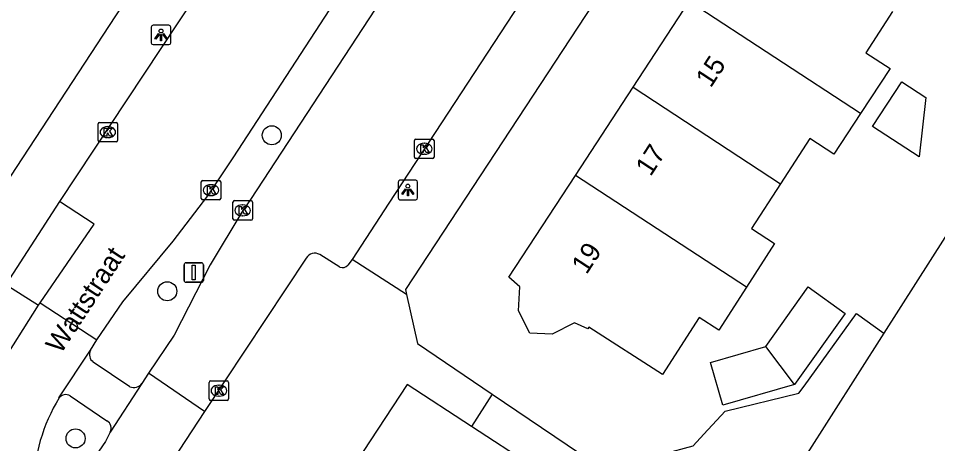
# Model space of a CAD drawing. Extents: x 159280 to 160375, y 384531 to 385872.
# Drawn here: x 160088.12 to 160135.27, y 384964 to 384985.83 of the extents above; entities that cross this region are included whole.
import ezdxf

# ---------------------------------------------------------------- set-up
doc = ezdxf.new("R2010")
doc.units = 0
for name, color, linetype in [('IMGEO_Boom', 7, 'Continuous'), ('IMGEO_Kolk', 7, 'Continuous'), ('IMGEO_Lichtpunt', 7, 'Continuous'), ('IMGEO_Openbare_ruimte_label', 7, 'Continuous'), ('IMGEO_Pand', 7, 'Continuous'), ('IMGEO_Pand_nummerreeks', 7, 'Continuous'), ('IMGEO_Rijbaan_lokaal_open', 7, 'Continuous'), ('IMGEO_Verkeersbordpaal', 7, 'Continuous'), ('IMGEO_Voetpad_open', 7, 'Continuous')]:
    doc.layers.add(name, color=color, linetype=linetype)

msp = doc.modelspace()

# ---------------------------------------------------------------- linework, layer by layer
at = {"layer": 'IMGEO_Boom'}
for centre in [(160101.121, 384979.825), (160095.76, 384971.822), (160091.056, 384964.27)]:
    msp.add_circle(centre, 0.489, dxfattribs=at)
at = {"layer": 'IMGEO_Kolk'}
for p, q in [((160092.21, 384979.563), (160092.21, 384980.415)), ((160092.285, 384980.489), (160093.137, 384980.489)), ((160093.211, 384980.415), (160093.211, 384979.563)), ((160092.698, 384980.269), (160092.723, 384980.269)), ((160093.137, 384979.489), (160092.285, 384979.489)), ((160092.721, 384979.709), (160092.696, 384979.709)), ((160108.442, 384978.708), (160108.442, 384979.56)), ((160108.517, 384979.634), (160109.369, 384979.634)), ((160108.93, 384979.414), (160108.955, 384979.414)), ((160109.443, 384979.56), (160109.443, 384978.708)), ((160109.369, 384978.634), (160108.517, 384978.634)), ((160108.953, 384978.854), (160108.928, 384978.854)), ((160097.577, 384977.512), (160098.429, 384977.512)), ((160097.502, 384976.586), (160097.502, 384977.438)), ((160097.99, 384977.292), (160098.015, 384977.292)), ((160098.503, 384977.438), (160098.503, 384976.586)), ((160098.429, 384976.512), (160097.577, 384976.512)), ((160098.013, 384976.732), (160097.988, 384976.732)), ((160099.127, 384975.546), (160099.127, 384976.398)), ((160099.202, 384976.472), (160100.054, 384976.472)), ((160099.615, 384976.252), (160099.64, 384976.252)), ((160100.128, 384976.398), (160100.128, 384975.546)), ((160099.638, 384975.692), (160099.613, 384975.692)), ((160100.054, 384975.472), (160099.202, 384975.472)), ((160097.906, 384966.296), (160097.906, 384967.148)), ((160097.981, 384967.222), (160098.833, 384967.222)), ((160098.907, 384967.148), (160098.907, 384966.296)), ((160098.394, 384967.002), (160098.419, 384967.002)), ((160098.833, 384966.222), (160097.981, 384966.222)), ((160098.417, 384966.442), (160098.392, 384966.442))]:
    msp.add_line(p, q, dxfattribs=at)
for points in [[(160092.21, 384979.563), (160092.21, 384980.415)], [(160092.285, 384980.489), (160093.137, 384980.489)], [(160093.211, 384980.415), (160093.211, 384979.563)], [(160092.531, 384980.189), (160092.654, 384980.189), (160092.654, 384980.038), (160092.784, 384980.189), (160092.948, 384980.189), (160092.802, 384980.038), (160092.955, 384979.789), (160092.803, 384979.789), (160092.718, 384979.953), (160092.654, 384979.886), (160092.654, 384979.789), (160092.531, 384979.789), (160092.531, 384980.189)], [(160093.137, 384979.489), (160092.285, 384979.489)], [(160108.442, 384978.708), (160108.442, 384979.56)], [(160108.517, 384979.634), (160109.369, 384979.634)], [(160109.443, 384979.56), (160109.443, 384978.708)], [(160108.763, 384979.334), (160108.886, 384979.334), (160108.886, 384979.183), (160109.016, 384979.334), (160109.18, 384979.334), (160109.034, 384979.183), (160109.187, 384978.934), (160109.035, 384978.934), (160108.95, 384979.098), (160108.886, 384979.031), (160108.886, 384978.934), (160108.763, 384978.934), (160108.763, 384979.334)], [(160109.369, 384978.634), (160108.517, 384978.634)], [(160097.577, 384977.512), (160098.429, 384977.512)], [(160097.502, 384976.586), (160097.502, 384977.438)], [(160097.823, 384977.212), (160097.946, 384977.212), (160097.946, 384977.061), (160098.076, 384977.212), (160098.24, 384977.212), (160098.094, 384977.061), (160098.247, 384976.812), (160098.095, 384976.812), (160098.01, 384976.976), (160097.946, 384976.909), (160097.946, 384976.812), (160097.823, 384976.812), (160097.823, 384977.212)], [(160098.503, 384977.438), (160098.503, 384976.586)], [(160098.429, 384976.512), (160097.577, 384976.512)], [(160099.127, 384975.546), (160099.127, 384976.398)], [(160099.202, 384976.472), (160100.054, 384976.472)], [(160099.448, 384976.172), (160099.571, 384976.172), (160099.571, 384976.021), (160099.701, 384976.172), (160099.865, 384976.172), (160099.719, 384976.021), (160099.872, 384975.772), (160099.72, 384975.772), (160099.635, 384975.936), (160099.571, 384975.869), (160099.571, 384975.772), (160099.448, 384975.772), (160099.448, 384976.172)], [(160100.128, 384976.398), (160100.128, 384975.546)], [(160100.054, 384975.472), (160099.202, 384975.472)], [(160097.906, 384966.296), (160097.906, 384967.148)], [(160097.981, 384967.222), (160098.833, 384967.222)], [(160098.907, 384967.148), (160098.907, 384966.296)], [(160098.227, 384966.922), (160098.35, 384966.922), (160098.35, 384966.771), (160098.48, 384966.922), (160098.644, 384966.922), (160098.498, 384966.771), (160098.651, 384966.522), (160098.499, 384966.522), (160098.414, 384966.686), (160098.35, 384966.619), (160098.35, 384966.522), (160098.227, 384966.522), (160098.227, 384966.922)], [(160098.833, 384966.222), (160097.981, 384966.222)]]:
    msp.add_lwpolyline(points, dxfattribs=at)
for centre, start, end in [((160092.287, 384980.413), 91.552, 178.448), ((160092.287, 384980.413), 91.552, 178.448), ((160093.135, 384980.413), 1.552, 88.448), ((160093.135, 384980.413), 1.552, 88.448), ((160092.287, 384979.565), 181.552, 268.448), ((160092.287, 384979.565), 181.552, 268.448), ((160093.135, 384979.565), 271.552, 358.448), ((160093.135, 384979.565), 271.552, 358.448), ((160108.519, 384979.558), 91.552, 178.448), ((160108.519, 384979.558), 91.552, 178.448), ((160109.367, 384979.558), 1.552, 88.448), ((160109.367, 384979.558), 1.552, 88.448), ((160108.519, 384978.71), 181.552, 268.448), ((160108.519, 384978.71), 181.552, 268.448), ((160109.367, 384978.71), 271.552, 358.448), ((160109.367, 384978.71), 271.552, 358.448), ((160097.579, 384977.436), 91.552, 178.448), ((160097.579, 384977.436), 91.552, 178.448), ((160098.427, 384977.436), 1.552, 88.448), ((160098.427, 384977.436), 1.552, 88.448), ((160097.579, 384976.588), 181.552, 268.448), ((160097.579, 384976.588), 181.552, 268.448), ((160098.427, 384976.588), 271.552, 358.448), ((160098.427, 384976.588), 271.552, 358.448), ((160099.204, 384976.396), 91.552, 178.448), ((160099.204, 384976.396), 91.552, 178.448), ((160100.052, 384976.396), 1.552, 88.448), ((160100.052, 384976.396), 1.552, 88.448), ((160099.204, 384975.548), 181.552, 268.448), ((160099.204, 384975.548), 181.552, 268.448), ((160100.052, 384975.548), 271.552, 358.448), ((160100.052, 384975.548), 271.552, 358.448), ((160097.983, 384967.146), 91.552, 178.448), ((160097.983, 384967.146), 91.552, 178.448), ((160098.831, 384967.146), 1.552, 88.448), ((160098.831, 384967.146), 1.552, 88.448), ((160097.983, 384966.298), 181.552, 268.448), ((160097.983, 384966.298), 181.552, 268.448), ((160098.831, 384966.298), 271.552, 358.448), ((160098.831, 384966.298), 271.552, 358.448)]:
    msp.add_arc(centre, 0.0765, start, end, dxfattribs=at)
for centre, major_axis, ratio, start_param, end_param in [((160092.697, 384979.989), (-0.387, 0.002), 0.722429, 4.712389, 7.853982), ((160092.722, 384979.989), (-0.39, 0.002), 0.717154, 1.570796, 4.712389), ((160108.929, 384979.134), (-0.387, 0.002), 0.722429, 4.712389, 7.853982), ((160108.954, 384979.134), (-0.39, 0.002), 0.717154, 1.570796, 4.712389), ((160097.989, 384977.012), (-0.387, 0.002), 0.722429, 4.712389, 7.853982), ((160098.014, 384977.012), (-0.39, 0.002), 0.717154, 1.570796, 4.712389), ((160099.614, 384975.972), (-0.387, 0.002), 0.722429, 4.712389, 7.853982), ((160099.639, 384975.972), (-0.39, 0.002), 0.717154, 1.570796, 4.712389), ((160098.393, 384966.722), (-0.387, 0.002), 0.722429, 4.712389, 7.853982), ((160098.418, 384966.722), (-0.39, 0.002), 0.717154, 1.570796, 4.712389)]:
    msp.add_ellipse(centre, major_axis=major_axis, ratio=ratio, start_param=start_param, end_param=end_param, dxfattribs=at)
at = {"layer": 'IMGEO_Lichtpunt'}
for p, q in [((160095.843, 384985.474), (160095.035, 384985.474)), ((160095.843, 384985.474), (160095.035, 384985.474)), ((160094.941, 384985.379), (160094.941, 384984.572)), ((160094.941, 384985.379), (160094.941, 384984.572)), ((160095.937, 384984.572), (160095.937, 384985.379)), ((160095.937, 384984.572), (160095.937, 384985.379)), ((160095.035, 384984.478), (160095.843, 384984.478)), ((160095.035, 384984.478), (160095.843, 384984.478)), ((160108.504, 384977.515), (160107.696, 384977.515)), ((160108.504, 384977.515), (160107.696, 384977.515)), ((160107.602, 384977.42), (160107.602, 384976.613)), ((160107.602, 384977.42), (160107.602, 384976.613)), ((160108.598, 384976.613), (160108.598, 384977.42)), ((160108.598, 384976.613), (160108.598, 384977.42)), ((160107.696, 384976.519), (160108.504, 384976.519)), ((160107.696, 384976.519), (160108.504, 384976.519))]:
    msp.add_line(p, q, dxfattribs=at)
for points in [[(160095.315, 384985.043), (160095.354, 384985.015), (160095.166, 384984.753), (160095.128, 384984.78), (160095.315, 384985.043)], [(160095.527, 384985.015), (160095.565, 384985.042), (160095.752, 384984.78), (160095.713, 384984.752), (160095.527, 384985.015)], [(160095.417, 384984.995), (160095.464, 384984.995), (160095.464, 384984.673), (160095.417, 384984.673), (160095.417, 384984.995)], [(160107.976, 384977.084), (160108.015, 384977.056), (160107.827, 384976.794), (160107.789, 384976.821), (160107.976, 384977.084)], [(160108.078, 384977.036), (160108.125, 384977.036), (160108.125, 384976.714), (160108.078, 384976.714), (160108.078, 384977.036)], [(160108.188, 384977.056), (160108.226, 384977.083), (160108.413, 384976.821), (160108.374, 384976.793), (160108.188, 384977.056)]]:
    msp.add_lwpolyline(points, dxfattribs=at)
for centre in [(160095.44, 384985.177), (160108.101, 384977.218)]:
    msp.add_circle(centre, 0.0994, dxfattribs=at)
for centre, start, end in [((160095.035, 384985.379), 90, 180), ((160095.035, 384985.379), 90, 180), ((160095.843, 384985.379), 0, 90), ((160095.843, 384985.379), 0, 90), ((160095.035, 384984.572), 180, 270), ((160095.035, 384984.572), 180, 270), ((160095.843, 384984.572), 270, 0), ((160095.843, 384984.572), 270, 360), ((160107.696, 384977.42), 90, 180), ((160107.696, 384977.42), 90, 180), ((160108.504, 384977.42), 0, 90), ((160108.504, 384977.42), 0, 90), ((160107.696, 384976.613), 180, 270), ((160107.696, 384976.613), 180, 270), ((160108.504, 384976.613), 270, 0), ((160108.504, 384976.613), 270, 360)]:
    msp.add_arc(centre, 0.0946, start, end, dxfattribs=at)
at = {"layer": 'IMGEO_Pand'}
for points in [[(160172.655, 385004.957), (160171.911, 385004.485), (160183.387, 384986.245), (160155.821, 384968.894), (160138.895, 384979.678), (160132.516, 384969.665)], [(160119.649, 384982.287), (160122.531, 384986.697)], [(160131.322, 384980.945), (160122.531, 384986.697)], [(160132.953, 384986.176), (160131.583, 384984.065), (160132.831, 384983.25), (160131.322, 384980.945)], [(160116.696, 384977.768), (160119.649, 384982.287)], [(160119.649, 384982.287), (160127.217, 384977.337)], [(160134.323, 384978.718), (160131.935, 384980.281), (160133.432, 384982.567), (160134.666, 384981.76), (160134.323, 384978.718)], [(160131.322, 384980.945), (160129.951, 384978.849), (160128.721, 384979.654), (160127.217, 384977.337)], [(160125.468, 384972.029), (160124.047, 384969.82), (160123.037, 384970.469), (160121.159, 384967.55), (160117.391, 384969.973), (160117.336, 384969.888), (160116.645, 384970.2), (160115.506, 384969.619), (160114.357, 384969.679), (160113.778, 384970.813), (160113.842, 384972.046), (160113.279, 384972.539), (160116.696, 384977.768)], [(160125.468, 384972.029), (160116.696, 384977.768)], [(160127.217, 384977.337), (160125.728, 384975.042), (160126.912, 384974.275), (160125.468, 384972.029)], [(160126.46, 384968.989), (160128.634, 384972.041), (160130.532, 384970.688), (160127.934, 384967.04)], [(160132.516, 384969.665), (160128.468, 384963.312)], [(160127.934, 384967.04), (160124.258, 384965.981), (160123.626, 384968.173), (160126.46, 384968.989)], [(160127.934, 384967.04), (160126.46, 384968.989)], [(160111.367, 384964.886), (160108.063, 384967.045), (160105.813, 384963.602), (160115.684, 384957.151)], [(160119.931, 384961.336), (160117.562, 384960.838), (160111.367, 384964.886)]]:
    msp.add_lwpolyline(points, dxfattribs=at)
at = {"layer": 'IMGEO_Rijbaan_lokaal_open'}
for points in [[(160114.164, 385012.706), (160105.833, 385000), (160090.226, 384976.423)], [(160092.154, 384969.328), (160093.483, 384971.281), (160096.064, 384974.393), (160097.839, 384976.718), (160099.139, 384978.67), (160113.021, 385000), (160119.18, 385009.418)], [(160120.555, 385007.91), (160115.376, 385000), (160100.03, 384976.527), (160099.628, 384975.972), (160097.964, 384973.176), (160096.111, 384969.572), (160094.798, 384967.612)], [(160125.627, 385004.584), (160122.622, 385000), (160107.122, 384976.343), (160105.24, 384973.458)], [(160089.233, 384971.226), (160092.003, 384975.268), (160090.226, 384976.423)], [(160104.617, 384973.062), (160103.583, 384973.706)], [(160102.891, 384973.52), (160097.677, 384965.66)], [(160105.24, 384973.458), (160105.028, 384973.162)], [(160087.068, 384967.827), (160089.153, 384971.101)], [(160089.153, 384971.101), (160089.233, 384971.226)], [(160089.233, 384971.226), (160092.154, 384969.328)], [(160091.815, 384968.792), (160092.154, 384969.328)], [(160090.206, 384966.346), (160091.815, 384968.792)], [(160094.798, 384967.612), (160094.463, 384967.091)], [(160097.677, 384965.66), (160094.798, 384967.612)], [(160094.463, 384967.091), (160092.837, 384964.595)], [(160097.677, 384965.66), (160092.217, 384957.33)], [(160092.837, 384964.595), (160092.585, 384964.107), (160090.583, 384961.212)]]:
    msp.add_lwpolyline(points, dxfattribs=at)
for centre, radius, start, end in [((160103.332, 384973.259), 0.513, 60.6943, 149.3951), ((160104.749, 384973.415), 0.377, 249.5669, 317.7828), ((160098.09, 384961.584), 9.21, 148.867, 178.6503)]:
    msp.add_arc(centre, radius, start, end, dxfattribs=at)
at = {"layer": 'IMGEO_Verkeersbordpaal'}
for p, q in [((160096.724, 384973.281), (160097.514, 384973.281)), ((160097.514, 384973.281), (160096.724, 384973.281)), ((160096.624, 384972.381), (160096.624, 384973.181)), ((160096.624, 384973.181), (160096.624, 384972.381)), ((160097.614, 384973.181), (160097.614, 384972.381)), ((160097.614, 384972.381), (160097.614, 384973.181)), ((160097.514, 384972.281), (160096.724, 384972.281)), ((160096.724, 384972.281), (160097.514, 384972.281))]:
    msp.add_line(p, q, dxfattribs=at)
msp.add_lwpolyline([(160097.044, 384973.156), (160097.194, 384973.156), (160097.194, 384972.406), (160097.044, 384972.406), (160097.044, 384973.156)], dxfattribs=at)
for centre, start, end in [((160096.724, 384973.181), 90, 180), ((160096.724, 384973.181), 90, 180), ((160097.514, 384973.181), 0, 90), ((160097.514, 384973.181), 360, 90), ((160096.724, 384972.381), 180, 270), ((160096.724, 384972.381), 180, 270), ((160097.514, 384972.381), 270, 0), ((160097.514, 384972.381), 270, 0)]:
    msp.add_arc(centre, 0.1, start, end, dxfattribs=at)
at = {"layer": 'IMGEO_Voetpad_open'}
for points in [[(160167.09, 385050.72), (160154.206, 385042.68), (160126.414, 385000), (160107.98, 384971.915), (160108.038, 384971.651)], [(160115.292, 385019.841), (160102.294, 385000), (160080.731, 384967.08), (160080.511, 384966.741), (160080.892, 384966.436), (160077.282, 384960.882)], [(160090.226, 384976.423), (160087.475, 384972.177), (160089.153, 384971.101)], [(160108.038, 384971.651), (160105.24, 384973.458)], [(160108.038, 384971.651), (160108.586, 384969.148), (160112.423, 384966.549)], [(160112.423, 384966.549), (160118.17, 384962.655), (160122.736, 384963.897), (160123.28, 384964.483), (160124.383, 384965.671), (160128.162, 384966.592), (160128.428, 384966.96), (160131.115, 384970.676), (160132.516, 384969.665)], [(160093.844, 384966.924), (160091.964, 384968.188)], [(160090.786, 384966.453), (160092.662, 384965.172)], [(160112.423, 384966.549), (160111.367, 384964.886)]]:
    msp.add_lwpolyline(points, dxfattribs=at)
for centre, radius, start, end in [((160092.251, 384968.579), 0.485, 153.999, 233.7161), ((160094.044, 384967.413), 0.529, 247.7591, 322.4377), ((160090.555, 384966.078), 0.44, 58.4257, 142.4795), ((160092.461, 384964.796), 0.426, 331.8482, 61.8961)]:
    msp.add_arc(centre, radius, start, end, dxfattribs=at)

# ---------------------------------------------------------------- texts
at = {"layer": 'IMGEO_Openbare_ruimte_label'}
msp.add_text('Wattstraat', height=1, rotation=56.8344, dxfattribs=at).set_placement((160090.295, 384968.562))
at = {"layer": 'IMGEO_Pand_nummerreeks'}
for s, p in [('15', (160123.634, 384982.218)), ('17', (160120.549, 384977.673)), ('19', (160117.265, 384972.644))]:
    msp.add_text(s, height=1, rotation=56.8524, dxfattribs=at).set_placement(p)

doc.saveas('drawing.dxf')
